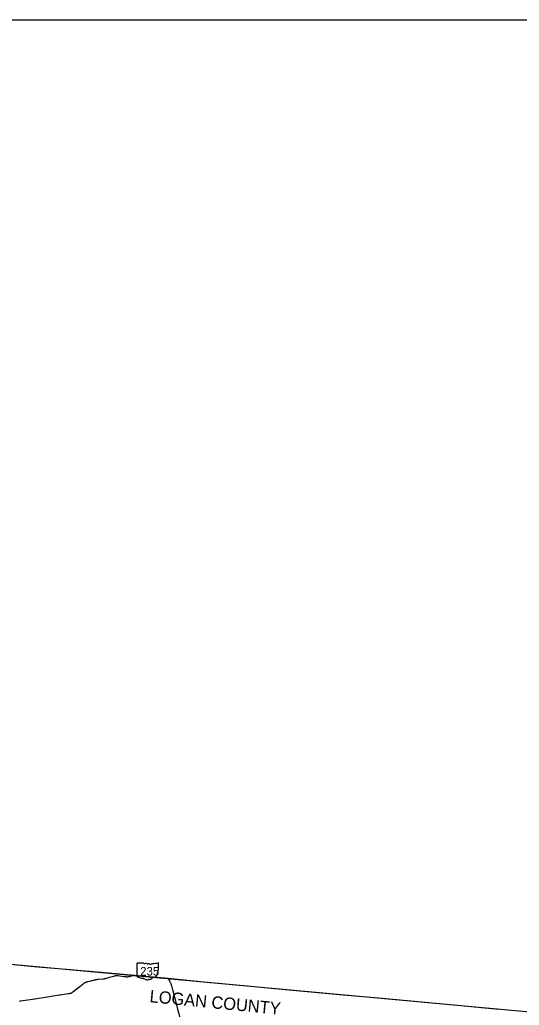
# Model space of a CAD drawing. Extents: x 0 to 34, y 0 to 22.
# Drawn here: x 6.805 to 7.459, y 19.611 to 20.9 of the extents above; entities that cross this region are included whole.
import ezdxf

# ---------------------------------------------------------------- set-up
doc = ezdxf.new("R2010")
doc.units = 0
for name, color, linetype in [('GM_X_County', 7, 'Continuous'), ('GM_X_County_Text', 7, 'Continuous'), ('GM_X_State_Route', 7, 'Continuous'), ('GM_X_State_Shield', 7, 'Continuous'), ('SC_Scratch1', 7, 'Continuous'), ('SH_Data', 7, 'Continuous')]:
    doc.layers.add(name, color=color, linetype=linetype)

msp = doc.modelspace()

# ---------------------------------------------------------------- linework, layer by layer
at = {"layer": 'GM_X_County'}
msp.add_lwpolyline([(6.7791, 19.6661), (6.8287, 19.6616), (6.8714, 19.6581), (6.8858, 19.6566), (6.897, 19.6559), (6.9556, 19.6506), (6.9993, 19.6468), (7.0459, 19.6419), (7.1032, 19.6366), (7.1343, 19.6337), (7.2284, 19.6247), (7.2749, 19.6209), (7.3735, 19.6119), (7.4325, 19.6062)], dxfattribs=at)
at = {"layer": 'GM_X_State_Route'}
for points in [[(6.8836, 19.6358), (6.888, 19.6393), (6.8887, 19.6398), (6.8892, 19.6402), (6.8898, 19.6405), (6.8902, 19.6407), (6.8907, 19.641), (6.8911, 19.6411), (6.8915, 19.6413), (6.892, 19.6415), (6.8924, 19.6416), (6.8929, 19.6417), (6.8933, 19.6419), (6.8937, 19.642), (6.8943, 19.6421), (6.8968, 19.6428), (6.9015, 19.644), (6.9025, 19.6442), (6.9033, 19.6444), (6.9039, 19.6446), (6.904, 19.6446), (6.9048, 19.6447), (6.9055, 19.6449), (6.9062, 19.645), (6.9069, 19.6451), (6.9077, 19.6451), (6.9144, 19.6458), (6.9152, 19.6459), (6.9159, 19.646), (6.9165, 19.6461), (6.917, 19.6461), (6.9174, 19.6462), (6.9179, 19.6463), (6.9184, 19.6465), (6.9185, 19.6465), (6.9199, 19.6469), (6.9228, 19.6477), (6.9245, 19.6483), (6.928, 19.6493), (6.9286, 19.6494), (6.9292, 19.6496), (6.9298, 19.6498), (6.9304, 19.6499), (6.9308, 19.65), (6.9312, 19.65), (6.9315, 19.65), (6.9319, 19.65), (6.9324, 19.65), (6.9329, 19.65), (6.9335, 19.6499), (6.9361, 19.6496), (6.9414, 19.6489), (6.9437, 19.6486), (6.9442, 19.6486), (6.9447, 19.6485), (6.9452, 19.6485), (6.9457, 19.6485), (6.9462, 19.6485), (6.9466, 19.6485), (6.9471, 19.6486), (6.9475, 19.6486), (6.9479, 19.6487), (6.9485, 19.6489), (6.9501, 19.6493), (6.9556, 19.6506)], [(6.9993, 19.6467), (7.0004, 19.6446), (7.001, 19.6435), (7.0013, 19.6427), (7.0017, 19.6419), (7.0021, 19.6411), (7.0024, 19.6403), (7.0027, 19.6396), (7.003, 19.6388), (7.0033, 19.6381), (7.0035, 19.6373), (7.0038, 19.6365), (7.0041, 19.6355), (7.0043, 19.6346), (7.0046, 19.6337), (7.0055, 19.6299), (7.0098, 19.6134), (7.0117, 19.6062), (7.0137, 19.5987), (7.016, 19.5897), (7.0162, 19.589)], [(6.8047, 19.6166), (6.8063, 19.6168), (6.822, 19.6192), (6.8248, 19.6197), (6.8411, 19.6222), (6.8569, 19.6246), (6.8582, 19.6248), (6.8605, 19.6251), (6.8689, 19.6264), (6.8698, 19.6266), (6.8704, 19.6267), (6.8709, 19.6268), (6.8714, 19.6269), (6.8717, 19.627), (6.872, 19.6271), (6.8723, 19.6272), (6.8726, 19.6273), (6.8728, 19.6274), (6.8732, 19.6276), (6.8737, 19.628), (6.8743, 19.6283), (6.8748, 19.6288), (6.8808, 19.6335), (6.8836, 19.6358)]]:
    msp.add_lwpolyline(points, dxfattribs=at)
at = {"layer": 'GM_X_State_Shield'}
for p, q in [((6.9586, 19.6658), (6.9586, 19.6488)), ((6.9671, 19.6661), (6.9589, 19.6661)), ((6.9866, 19.6577), (6.9866, 19.6665)), ((6.9866, 19.6577), (6.9866, 19.6577))]:
    msp.add_line(p, q, dxfattribs=at)
for centre, major_axis, start_param, end_param in [((6.9589, 19.6659), (0.000324, 0), 1.712693, 3.28349), ((6.969, 19.6681), (0.00314, 0), 4.042523, 4.731795), ((6.9701, 19.6566), (0.0113, 0), 1.404758, 1.657858), ((6.9726, 19.666), (0.000907, 0), 3.836095, 5.185415), ((6.974, 19.664), (0.00189, 0), 0.950623, 2.079405), ((6.9764, 19.6667), (0.00227, 0), 4.081561, 5.145723), ((6.9804, 19.6609), (0.00597, 0), 1.699011, 2.107814), ((6.9766, 19.6893), (0.0297, 0), 4.814394, 5.042369), ((6.9865, 19.657), (0.000482, 0), 1.883978, 3.671073), ((6.9835, 19.6559), (0.00289, 0), 5.934695, 6.695948), ((6.9863, 19.6666), (0.000311, 0), 6.141152, 7.989035), ((6.9863, 19.6576), (0.000333, 0), 5.05454, 6.418171), ((6.9589, 19.6488), (0.000327, 0), 3.00124, 4.508301), ((6.959, 19.6505), (0.00249, 0), 4.665946, 4.897461), ((6.9595, 19.6479), (0.0009, 0), 0.519207, 1.627899), ((6.9709, 19.6631), (0.0214, 0), 4.195997, 4.488961), ((6.9645, 19.6412), (0.0067, 0), 0.823519, 1.323587), ((6.9717, 19.6478), (0.00425, 0), 4.026481, 4.996735), ((6.9742, 19.6419), (0.00349, 0), 1.495662, 1.94098), ((6.9745, 19.6465), (0.00227, 0), 4.691044, 5.507374), ((6.9765, 19.6449), (0.000638, 0), 1.147584, 2.315152), ((6.9763, 19.6472), (0.0024, 0), 4.937069, 5.64225), ((6.9814, 19.6441), (0.00406, 0), 1.647645, 2.488434), ((6.9783, 19.6528), (0.00742, 0), 5.101752, 6.440018), ((6.9877, 19.6539), (0.0021, 0), 2.387724, 3.262537)]:
    msp.add_ellipse(centre, major_axis=major_axis, ratio=0.8, start_param=start_param, end_param=end_param, dxfattribs=at)
at = {"layer": 'SC_Scratch1'}
msp.add_lwpolyline([(2.6872, 20.9), (3.2142, 20.8842), (4.2289, 20.8645), (4.2237, 20.61), (4.7441, 20.6006), (4.7443, 20.6036), (5.264, 20.5952), (5.2624, 20.425), (5.7732, 20.4204), (5.7723, 20.3349), (6.7234, 20.3291), (6.788, 20.3289), (6.7791, 19.7064), (6.7791, 19.6661), (7.9048, 19.5627), (8.3859, 19.515), (8.3836, 19.4841), (8.335, 18.9951), (8.3107, 18.751), (8.2594, 18.2167), (8.2259, 17.8749), (8.4802, 17.8483)], dxfattribs=at)
at = {"layer": 'SH_Data'}
msp.add_line((2.1, 20.9), (8.9, 20.9), dxfattribs=at)

# ---------------------------------------------------------------- texts
at = {"layer": 'GM_X_County_Text'}
msp.add_text('LOGAN COUNTY', height=0.016074, rotation=354.5092, dxfattribs=at).set_placement((6.9746, 19.6152))
at = {"layer": 'GM_X_State_Shield'}
msp.add_text('235', height=0.01119, dxfattribs=at).set_placement((6.9628, 19.65))

doc.saveas('drawing.dxf')
